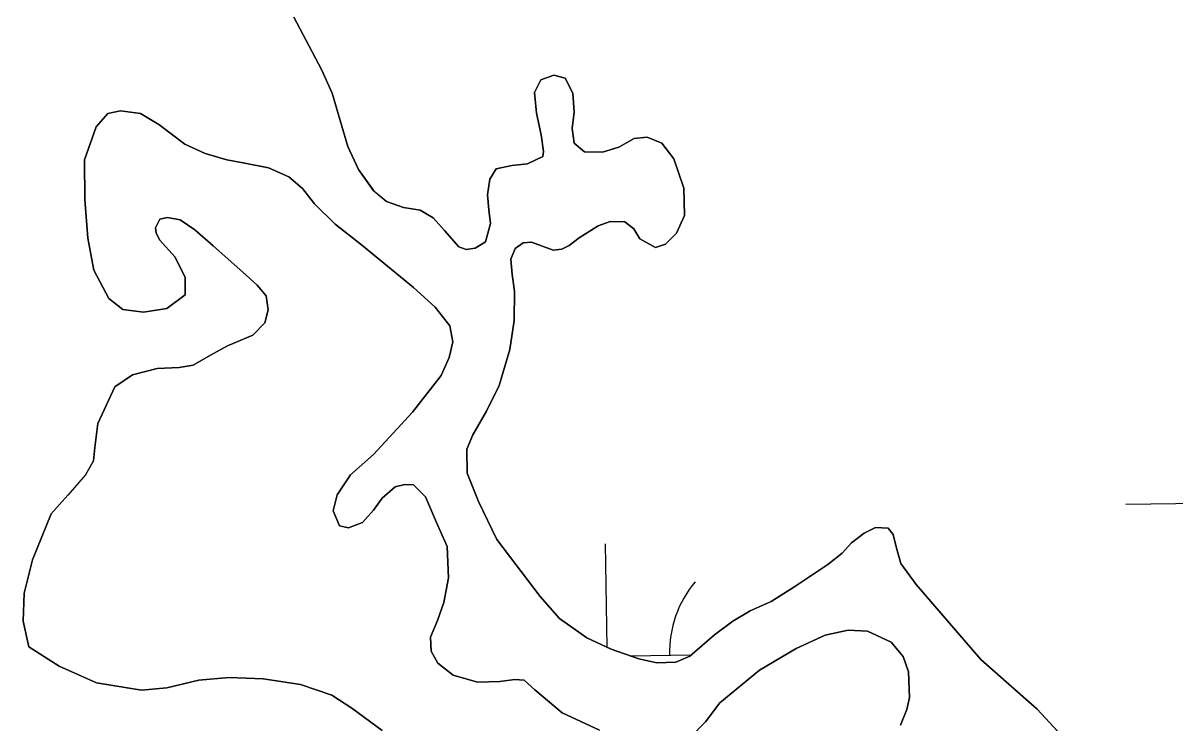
# Model space of a CAD drawing. Extents: x 3767014 to 3805179, y 361544 to 387384.
# Drawn here: x 3785304.8 to 3785674.2, y 367697.8 to 367922.3 of the extents above; entities that cross this region are included whole.
import ezdxf

# ---------------------------------------------------------------- set-up
doc = ezdxf.new("R2010")
doc.units = 0
for name, color, linetype in [('V-RIVR-EDGE', 7, 'Continuous'), ('V-TOPO-SHOR', 7, 'Continuous'), ('V-WETL-SWMP', 7, 'Continuous')]:
    doc.layers.add(name, color=color, linetype=linetype)

msp = doc.modelspace()

# ---------------------------------------------------------------- linework, layer by layer
at = {"layer": 'V-RIVR-EDGE'}
msp.add_spline([(3785266.865, 377529.211), (3785342.8, 377494.248), (3785391.258, 377467.439), (3785439.72, 377442.249), (3785475.246, 377418.707), (3785525.316, 377389.469), (3785575.383, 377359.422), (3785621.413, 377331.811), (3785722.351, 377269.288), (3785796.661, 377231.094), (3785852.385, 377199.415), (3785928.324, 377166.069), (3785964.678, 377149.804), (3786028.506, 377124.576), (3786060.018, 377113.175), (3786092.316, 377092.068), (3786117.34, 377073.405), (3786135.083, 377053.143), (3786154.458, 377039.347), (3786176.258, 377024.735), (3786206.946, 377006.867), (3786256.211, 376979.248), (3786328.098, 376942.677), (3786374.949, 376919.917), (3786491.265, 376862.208), (3786553.467, 376833.749), (3786619.713, 376805.279), (3786729.589, 376759.718), (3786796.656, 376736.099), (3786845.136, 376718.187), (3786867.767, 376712.469), (3787003.51, 376661.992), (3787089.16, 376631.048), (3787163.496, 376603.367), (3787230.559, 376578.13), (3787257.223, 376568.359), (3787300.044, 376551.27), (3787354.992, 376532.533), (3787409.127, 376512.181), (3787544.074, 376466.558), (3787612.756, 376442.126), (3787657.197, 376425.841), (3787730.724, 376398.162), (3787781.63, 376380.244), (3787834.96, 376361.511), (3787891.524, 376341.961), (3787940, 376322.432), (3787998.976, 376297.215), (3788050.697, 376281.721), (3788117.768, 376259.719), (3788176.757, 376240.164), (3788221.198, 376223.879), (3788259.981, 376209.226), (3788406.252, 376164.383), (3788541.215, 376125.23), (3788606.67, 376104.041), (3788679.39, 376077.173), (3788748.889, 376055.974), (3788871.693, 376005.528), (3788969.454, 375966.467), (3789047.013, 375933.926), (3789119.723, 375903.014), (3789155.253, 375881.09), (3789182.716, 375867.274), (3789214.225, 375854.256), (3789257.04, 375834.74), (3789281.286, 375828.21), (3789303.105, 375821.686), (3789328.955, 375809.491), (3789367.724, 375789.177), (3789414.577, 375767.225), (3789468.708, 375745.255), (3789509.105, 375728.981), (3789555.157, 375710.266), (3789585.849, 375694.015), (3789620.578, 375675.328), (3789681.97, 375646.062), (3789753.859, 375610.3), (3789792.633, 375591.603), (3789842.712, 375566.408), (3789897.64, 375539.584), (3789938.019, 375516.03), (3789968.727, 375506.25), (3790004.289, 375497.265), (3790030.972, 375494.773), (3790047.128, 375487.455), (3790077.007, 375469.589), (3790124.633, 375433.077), (3790192.442, 375382.768), (3790252.165, 375332.478), (3790290.91, 375302.459), (3790337.741, 375271.611), (3790406.357, 375220.491), (3790469.329, 375175.855), (3790570.248, 375106.054), (3790647.751, 375050.868), (3790691.367, 375028.115), (3790744.667, 374997.251), (3790806.838, 374955.852), (3790873.863, 374915.249), (3790932, 374877.903), (3791002.231, 374825.97), (3791052.265, 374782.175), (3791082.927, 374753.793), (3791131.331, 374705.149), (3791170.05, 374664.616), (3791192.631, 374638.681), (3791220.891, 374620.01), (3791288.67, 374557.569), (3791322.577, 374533.223), (3791362.944, 374504.817), (3791396.042, 374480.473), (3791434.785, 374449.645), (3791482.407, 374411.517), (3791534.052, 374365.291), (3791646.192, 374254.216), (3791707.514, 374196.644), (3791738.968, 374161.791), (3791773.65, 374123.694), (3791803.497, 374092.888), (3791829.321, 374070.18), (3791830.912, 374059.662), (3791837.316, 374032.958), (3791849.409, 374017.562), (3791884.123, 373992.405), (3791930.977, 373971.262), (3791954.393, 373955.838), (3791993.134, 373924.202), (3792026.979, 373874.785), (3792047.912, 373836.722), (3792063.186, 373799.482), (3792086.509, 373746.857), (3792112.249, 373690.181), (3792141.261, 373648.864), (3792158.993, 373624.558), (3792177.552, 373607.528), (3792214.702, 373586.409), (3792255.083, 373563.665), (3792301.119, 373538.48), (3792346.34, 373510.871), (3792382.671, 373485.71), (3792422.225, 373455.689), (3792479.537, 373411.875), (3792548.144, 373356.711), (3792619.168, 373298.307), (3792672.431, 373252.077), (3792709.534, 373212.357), (3792750.656, 373162.113), (3792839.385, 373068.08), (3792888.572, 373008.92), (3792945.027, 372945.699), (3792999.062, 372884.91), (3793053.898, 372820.884), (3793149.89, 372720.363), (3793208.761, 372653.092), (3793261.195, 372598.777), (3793315.232, 372538.796), (3793358.792, 372493.399), (3793409.592, 372432.618), (3793462.809, 372367.787), (3793498.283, 372323.219), (3793536.997, 372280.26), (3793578.124, 372232.443), (3793604.724, 372196.792), (3793668.438, 372125.466), (3793703.128, 372090.604), (3793760.41, 372034.66), (3793806.384, 371984.404), (3793839.438, 371942.268), (3793939.427, 371823.136), (3793981.333, 371763.186), (3794029.674, 371688.662), (3794050.609, 371651.408), (3794073.177, 371620.62), (3794178.796, 371488.535), (3794237.625, 371404.28), (3794268.243, 371358.106), (3794301.293, 371314.353), (3794332.724, 371269.794), (3794395.613, 371192), (3794429.476, 371149.862), (3794472.201, 371093.953), (3794523.788, 371024.274), (3794601.175, 370922.181), (3794640.679, 370871.942), (3794687.421, 370805.509), (3794733.389, 370752.828), (3794829.339, 370635.323), (3794895.463, 370557.521), (3794959.948, 370470.826), (3795013.158, 370403.569), (3795070.394, 370329.023), (3795159.854, 370203.448), (3795225.98, 370126.454), (3795296.13, 370041.363), (3795379.18, 369940.065), (3795459.001, 369841.201), (3795508.163, 369772.337), (3795554.103, 369708.333), (3795661.315, 369566.538), (3795715.338, 369500.897), (3795762.105, 369444.169), (3795798.366, 369390.703), (3795915.247, 369234.327), (3795963.601, 369165.465), (3796028.082, 369077.153), (3796043.387, 369052.853), (3796054.672, 369037.459), (3796077.242, 369007.48), (3796148.213, 368927.239), (3796183.677, 368878.627), (3796226.382, 368814.631), (3796275.531, 368740.105), (3796314.222, 368688.25), (3796353.714, 368633.158), (3796401.268, 368567.533), (3796456.873, 368487.33), (3796513.292, 368409.551), (3796545.533, 368365.8), (3796626.113, 368246.716), (3796670.449, 368188.377), (3796704.298, 368140.578), (3796751.041, 368074.145), (3796787.308, 368023.105), (3796838.907, 367958.278), (3796844.528, 367942.09), (3796845.295, 367925.104), (3796846.094, 367921.059), (3796852.559, 367919.425), (3796863.071, 367918.59), (3796875.166, 367904.003), (3796903.398, 367874.01), (3796931.629, 367844.017), (3796952.579, 367812.424), (3796982.392, 367767.87), (3797007.371, 367730.606), (3797037.194, 367690.095), (3797062.185, 367657.684), (3797075.869, 367631.77), (3797095.223, 367609.078), (3797126.665, 367569.372), (3797156.484, 367527.244), (3797212.099, 367451.085), (3797254.808, 367388.706), (3797302.183, 367327.228)], degree=3, dxfattribs=at)
at = {"layer": 'V-TOPO-SHOR'}
for points in [[(3785391.632, 367924.186), (3785400.463, 367907.376), (3785403.938, 367899.819), (3785406.48, 367890.98), (3785408.909, 367882.718), (3785412.38, 367875.355), (3785417.291, 367868.415), (3785421.342, 367865.032), (3785426.806, 367863.133), (3785432.149, 367862.299), (3785436.37, 367859.791), (3785439.954, 367855.719), (3785444.534, 367850.511), (3785446.877, 367849.698), (3785449.768, 367850.061), (3785453.107, 367852.078), (3785454.7, 367858.017), (3785454.206, 367862.361), (3785453.797, 367867.186), (3785454.446, 367872.234), (3785456.492, 367875.575), (3785461.596, 367876.572), (3785466.611, 367877.178), (3785471.49, 367879.427), (3785471.739, 367881.078), (3785470.93, 367886.38), (3785469.501, 367893.407), (3785468.854, 367899.97), (3785470.881, 367904.085), (3785475.006, 367905.541), (3785478.608, 367904.564), (3785481.146, 367899.79), (3785481.586, 367893.706), (3785480.941, 367888.465), (3785481.541, 367883.74), (3785484.9, 367881.016), (3785490.612, 367880.867), (3785495.893, 367882.45), (3785500.757, 367885.278), (3785505.003, 367885.673), (3785509.697, 367883.756), (3785513.496, 367878.722), (3785516.728, 367869.322), (3785516.945, 367860.524), (3785514.377, 367854.849), (3785510.883, 367851.375), (3785507.618, 367850.327), (3785502.615, 367853.106), (3785500.7, 367856.252), (3785497.743, 367858.5)], [(3785489.625, 367695.433), (3785477.728, 367701.067), (3785468.95, 367708.36), (3785465.513, 367711.536), (3785462.544, 367711.757), (3785457.721, 367711.046), (3785450.512, 367710.868), (3785442.75, 367713.146), (3785437.814, 367716.975), (3785435.645, 367720.777), (3785435.434, 367725.317), (3785437.675, 367730.609), (3785439.707, 367736.388), (3785441.189, 367744.329), (3785440.841, 367754.399), (3785437.39, 367762.117), (3785433.829, 367770.33), (3785429.979, 367774.186), (3785427.21, 367774.315), (3785424.164, 367773.549), (3785420.007, 367769.89), (3785417.236, 367766.066), (3785413.679, 367762.126), (3785409.177, 367760.336), (3785406.293, 367761.055), (3785404.2, 367765.843), (3785405.556, 367770.916), (3785409.845, 367777.344), (3785417.193, 367783.851), (3785429.7, 367797.497), (3785438.894, 367809.285), (3785441.421, 367814.978), (3785442.678, 367820.047), (3785441.662, 367825.159), (3785436.97, 367831.17), (3785429.997, 367837.42), (3785413.357, 367851.138), (3785404.895, 367857.747), (3785398.31, 367864.302), (3785394.434, 367869.244), (3785389.993, 367872.988), (3785383.499, 367875.89), (3785375.954, 367877.383), (3785370.099, 367878.425), (3785363.232, 367880.428), (3785356.638, 367883.429), (3785348.282, 367889.743), (3785342.463, 367893.255), (3785336.023, 367894.082), (3785331.99, 367893.292), (3785328.244, 367888.95), (3785324.453, 367878.384), (3785324.57, 367865.642), (3785325.567, 367853.317), (3785327.503, 367842.991), (3785332.271, 367833.92), (3785336.805, 367830.375), (3785343.444, 367829.552), (3785350.926, 367830.725), (3785356.744, 367835.116), (3785356.806, 367840.65), (3785353.58, 367847.191), (3785348.501, 367852.797), (3785347.461, 367854.943), (3785347.221, 367856.618)], [(3785347.221, 367856.618), (3785348.634, 367859.42), (3785351.094, 367859.875), (3785355.161, 367859.184), (3785359.886, 367855.942), (3785365.741, 367850.851), (3785376.247, 367841.527), (3785379.885, 367838.258), (3785382.737, 367834.77), (3785383.44, 367830.342), (3785382.356, 367826.167), (3785378.502, 367822.216), (3785370.388, 367818.757), (3785364.928, 367815.757), (3785359.376, 367812.556), (3785354.85, 367811.851), (3785347.743, 367811.478), (3785339.891, 367809.408), (3785334.253, 367805.613), (3785328.717, 367793.816), (3785327.818, 367786.188), (3785327.333, 367781.827), (3785324.777, 367777.32), (3785319.106, 367770.856), (3785313.82, 367764.897), (3785307.863, 367750.126), (3785305.163, 367739.389), (3785304.791, 367730.486), (3785306.673, 367722.235), (3785316.311, 367716.05), (3785328.302, 367710.616), (3785342.783, 367708.306), (3785350.868, 367709.001), (3785361.18, 367711.528), (3785370.941, 367712.361), (3785381.82, 367711.937), (3785393.817, 367710.16), (3785403.785, 367706.651), (3785410.209, 367702.562), (3785419.97, 367695.392)], [(3785497.743, 367858.5), (3785493.094, 367858.677), (3785489.26, 367857.227), (3785483.161, 367853.401), (3785479.933, 367850.9), (3785477.543, 367849.778), (3785474.842, 367849.422), (3785471.037, 367850.777), (3785467.912, 367851.959), (3785465.206, 367851.795), (3785462.638, 367849.991), (3785461.272, 367846.571), (3785461.684, 367841.645), (3785462.398, 367836.247), (3785462.339, 367826.861), (3785460.926, 367817.536), (3785457.532, 367806.037), (3785453.477, 367797.81), (3785449.021, 367790.251), (3785447.104, 367785.655), (3785447.196, 367777.918), (3785450.905, 367768.819), (3785456.719, 367756.676), (3785470.619, 367738.344), (3785476.888, 367731.34), (3785485.557, 367725.073), (3785493.387, 367721.493), (3785502.269, 367718.325), (3785508.104, 367717.115), (3785514.194, 367717.266), (3785518.598, 367719.214), (3785526.554, 367726.085), (3785532.446, 367730.392), (3785537.976, 367733.72), (3785544.769, 367736.79), (3785552.011, 367741.322), (3785562.957, 367748.56), (3785567.51, 367752.25), (3785570.525, 367755.519), (3785574.51, 367758.714), (3785578.143, 367760.446), (3785582.309, 367760.26), (3785583.906, 367758.267), (3785584.875, 367754.325), (3785586.362, 367748.945), (3785591.269, 367742.197), (3785611.986, 367718.133), (3785630.085, 367702.23), (3785651.558, 367678.958)], [(3785586.21, 367697.126), (3785588.26, 367702.117), (3785589.151, 367705.992), (3785588.754, 367714.184), (3785587.05, 367719.081), (3785583.181, 367723.728), (3785575.587, 367727.197), (3785569.454, 367727.539), (3785562.081, 367725.972), (3785552.801, 367721.692), (3785541.019, 367714.684), (3785528.233, 367704.29), (3785523.644, 367698.15), (3785518.921, 367693.29)]]:
    msp.add_lwpolyline(points, dxfattribs=at)
at = {"layer": 'V-WETL-SWMP'}
for p, q in [((3785400.463, 367907.375), (3785391.631, 367924.185)), ((3785403.939, 367899.818), (3785400.463, 367907.375)), ((3785470.881, 367904.084), (3785468.854, 367899.97)), ((3785475.005, 367905.54), (3785470.881, 367904.084)), ((3785478.609, 367904.565), (3785475.005, 367905.54)), ((3785481.146, 367899.79), (3785478.609, 367904.565)), ((3785468.854, 367899.97), (3785469.5, 367893.407)), ((3785406.479, 367890.98), (3785403.939, 367899.818)), ((3785481.586, 367893.705), (3785481.146, 367899.79)), ((3785469.5, 367893.407), (3785470.931, 367886.38)), ((3785480.942, 367888.465), (3785481.586, 367893.705)), ((3785408.908, 367882.719), (3785406.479, 367890.98)), ((3785470.931, 367886.38), (3785471.739, 367881.078)), ((3785481.542, 367883.739), (3785480.942, 367888.465)), ((3785500.757, 367885.278), (3785495.893, 367882.449)), ((3785505.004, 367885.673), (3785500.757, 367885.278)), ((3785509.696, 367883.757), (3785505.004, 367885.673)), ((3785412.38, 367875.355), (3785408.908, 367882.719)), ((3785484.899, 367881.016), (3785481.542, 367883.739)), ((3785495.893, 367882.449), (3785490.611, 367880.867)), ((3785513.497, 367878.723), (3785509.696, 367883.757)), ((3785471.49, 367879.427), (3785466.611, 367877.178)), ((3785471.739, 367881.078), (3785471.49, 367879.427)), ((3785490.611, 367880.867), (3785484.899, 367881.016)), ((3785516.728, 367869.322), (3785513.497, 367878.723)), ((3785417.292, 367868.414), (3785412.38, 367875.355)), ((3785456.492, 367875.574), (3785454.446, 367872.234)), ((3785461.595, 367876.571), (3785456.492, 367875.574)), ((3785466.611, 367877.178), (3785461.595, 367876.571)), ((3785454.446, 367872.234), (3785453.797, 367867.187)), ((3785421.342, 367865.031), (3785417.292, 367868.414)), ((3785453.797, 367867.187), (3785454.206, 367862.36)), ((3785516.945, 367860.523), (3785516.728, 367869.322)), ((3785426.807, 367863.134), (3785421.342, 367865.031)), ((3785432.149, 367862.299), (3785426.807, 367863.134)), ((3785436.371, 367859.791), (3785432.149, 367862.299)), ((3785439.955, 367855.719), (3785436.371, 367859.791)), ((3785454.206, 367862.36), (3785454.7, 367858.018)), ((3785514.376, 367854.848), (3785516.945, 367860.523)), ((3785444.534, 367850.511), (3785439.955, 367855.719)), ((3785454.7, 367858.018), (3785453.106, 367852.077)), ((3785483.162, 367853.4), (3785489.26, 367857.227)), ((3785489.26, 367857.227), (3785493.094, 367858.676)), ((3785493.094, 367858.676), (3785497.742, 367858.501)), ((3785497.742, 367858.501), (3785500.7, 367856.252)), ((3785500.7, 367856.252), (3785502.616, 367853.106)), ((3785453.106, 367852.077), (3785449.769, 367850.06)), ((3785465.206, 367851.795), (3785467.911, 367851.959)), ((3785467.911, 367851.959), (3785471.036, 367850.778)), ((3785479.934, 367850.901), (3785483.162, 367853.4)), ((3785502.616, 367853.106), (3785507.619, 367850.327)), ((3785510.882, 367851.375), (3785514.376, 367854.848)), ((3785446.876, 367849.698), (3785444.534, 367850.511)), ((3785449.769, 367850.06), (3785446.876, 367849.698)), ((3785461.272, 367846.571), (3785462.639, 367849.991)), ((3785462.639, 367849.991), (3785465.206, 367851.795)), ((3785471.036, 367850.778), (3785474.843, 367849.421)), ((3785474.843, 367849.421), (3785477.543, 367849.778)), ((3785477.543, 367849.778), (3785479.934, 367850.901)), ((3785507.619, 367850.327), (3785510.882, 367851.375)), ((3785461.684, 367841.646), (3785461.272, 367846.571)), ((3785462.398, 367836.246), (3785461.684, 367841.646)), ((3785462.339, 367826.86), (3785462.398, 367836.246)), ((3785460.925, 367817.537), (3785462.339, 367826.86)), ((3785457.532, 367806.037), (3785460.925, 367817.537)), ((3785453.478, 367797.81), (3785457.532, 367806.037)), ((3785449.021, 367790.25), (3785453.478, 367797.81)), ((3785447.103, 367785.655), (3785449.021, 367790.25)), ((3785447.197, 367777.918), (3785447.103, 367785.655)), ((3785450.905, 367768.818), (3785447.197, 367777.918)), ((3785456.72, 367756.675), (3785450.905, 367768.818)), ((3785658.536, 367767.956), (3785690.533, 367768.401)), ((3785578.144, 367760.447), (3785574.51, 367758.713)), ((3785582.309, 367760.26), (3785578.144, 367760.447)), ((3785583.906, 367758.268), (3785582.309, 367760.26)), ((3785470.62, 367738.345), (3785456.72, 367756.675)), ((3785574.51, 367758.713), (3785570.525, 367755.519)), ((3785584.874, 367754.325), (3785583.906, 367758.268)), ((3785492.093, 367722.084), (3785491.633, 367755.207)), ((3785567.51, 367752.251), (3785562.957, 367748.559)), ((3785570.525, 367755.519), (3785567.51, 367752.251)), ((3785586.361, 367748.944), (3785584.874, 367754.325)), ((3785562.957, 367748.559), (3785552.01, 367741.323)), ((3785591.269, 367742.196), (3785586.361, 367748.944)), ((3785552.01, 367741.323), (3785544.769, 367736.79)), ((3785611.987, 367718.133), (3785591.269, 367742.196)), ((3785476.889, 367731.341), (3785470.62, 367738.345)), ((3785537.976, 367733.72), (3785532.446, 367730.391)), ((3785544.769, 367736.79), (3785537.976, 367733.72)), ((3785485.557, 367725.073), (3785476.889, 367731.341)), ((3785532.446, 367730.391), (3785526.554, 367726.085)), ((3785493.386, 367721.493), (3785485.557, 367725.073)), ((3785526.554, 367726.085), (3785518.597, 367719.213)), ((3785502.268, 367718.326), (3785493.386, 367721.493)), ((3785499.5, 367719.313), (3785519.027, 367719.584)), ((3785518.597, 367719.213), (3785514.195, 367717.266)), ((3785508.103, 367717.115), (3785502.268, 367718.326)), ((3785514.195, 367717.266), (3785508.103, 367717.115)), ((3785630.085, 367702.229), (3785611.987, 367718.133)), ((3785651.557, 367678.959), (3785630.085, 367702.229))]:
    msp.add_line(p, q, dxfattribs=at)
for points in [[(3785347.222, 367856.618), (3785347.461, 367854.944), (3785348.502, 367852.796), (3785353.581, 367847.191), (3785356.805, 367840.651), (3785356.744, 367835.117), (3785350.925, 367830.725), (3785343.445, 367829.552), (3785336.805, 367830.376), (3785332.271, 367833.92), (3785327.502, 367842.99), (3785325.567, 367853.317), (3785324.571, 367865.642), (3785324.454, 367878.385), (3785328.244, 367888.951), (3785331.99, 367893.292), (3785336.022, 367894.083), (3785342.464, 367893.255), (3785348.281, 367889.743), (3785356.638, 367883.428), (3785363.233, 367880.429), (3785370.1, 367878.425), (3785375.955, 367877.384), (3785383.5, 367875.891), (3785389.994, 367872.988), (3785394.434, 367869.245), (3785398.31, 367864.302), (3785404.894, 367857.746), (3785413.357, 367851.138), (3785429.998, 367837.42), (3785436.97, 367831.17), (3785441.663, 367825.16), (3785442.678, 367820.048), (3785441.42, 367814.978), (3785438.893, 367809.284), (3785429.7, 367797.497), (3785417.192, 367783.85), (3785409.844, 367777.345), (3785405.557, 367770.916), (3785404.2, 367765.843), (3785406.294, 367761.054), (3785409.177, 367760.335), (3785413.678, 367762.125), (3785417.236, 367766.066), (3785420.007, 367769.889), (3785424.165, 367773.549), (3785427.209, 367774.316), (3785429.979, 367774.186), (3785433.829, 367770.329), (3785437.391, 367762.118), (3785440.842, 367754.398), (3785441.189, 367744.329), (3785439.706, 367736.388), (3785437.675, 367730.608), (3785435.434, 367725.316), (3785435.645, 367720.776), (3785437.814, 367716.976), (3785442.75, 367713.146), (3785450.512, 367710.868), (3785457.721, 367711.046), (3785462.544, 367711.758), (3785465.514, 367711.535), (3785468.951, 367708.359), (3785477.727, 367701.067), (3785489.624, 367695.433)], [(3785419.97, 367695.392), (3785410.209, 367702.561), (3785403.785, 367706.651), (3785393.818, 367710.159), (3785381.819, 367711.938), (3785370.94, 367712.361), (3785361.18, 367711.527), (3785350.868, 367709), (3785342.783, 367708.306), (3785328.301, 367710.616), (3785316.311, 367716.05), (3785306.673, 367722.235), (3785304.79, 367730.487), (3785305.163, 367739.389), (3785307.862, 367750.126), (3785313.82, 367764.896), (3785319.107, 367770.856), (3785324.777, 367777.319), (3785327.333, 367781.828), (3785327.818, 367786.187), (3785328.717, 367793.817), (3785334.254, 367805.613), (3785339.891, 367809.407), (3785347.744, 367811.479), (3785354.849, 367811.852), (3785359.376, 367812.556), (3785364.929, 367815.756), (3785370.388, 367818.756), (3785378.503, 367822.217), (3785382.357, 367826.166), (3785383.44, 367830.342), (3785382.737, 367834.771), (3785379.885, 367838.257), (3785376.247, 367841.526), (3785365.742, 367850.851), (3785359.885, 367855.943), (3785355.162, 367859.185), (3785351.094, 367859.875), (3785348.635, 367859.419), (3785347.222, 367856.618)], [(3785518.922, 367693.291), (3785523.643, 367698.15), (3785528.234, 367704.29), (3785541.019, 367714.684), (3785552.801, 367721.693), (3785562.081, 367725.973), (3785569.453, 367727.539), (3785575.587, 367727.196), (3785583.182, 367723.728), (3785587.051, 367719.081), (3785588.753, 367714.183), (3785589.152, 367705.992), (3785588.26, 367702.117), (3785586.21, 367697.126)]]:
    msp.add_lwpolyline(points, dxfattribs=at)
msp.add_arc((3785547.364, 367720.453), 35.246, 140.02403, 181.56769, dxfattribs=at)

doc.saveas('drawing.dxf')
